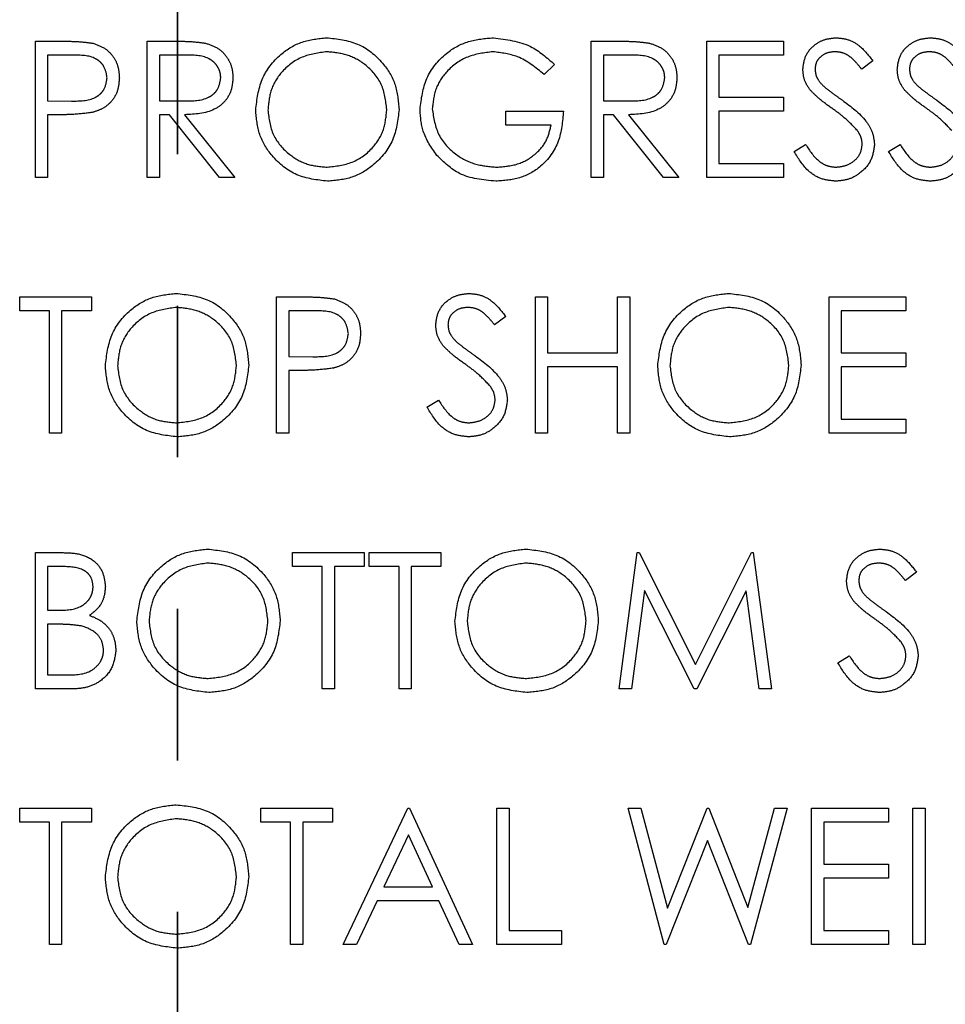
# Model space of a CAD drawing. Header units: inches. Extents: x 1880 to 2363, y -453 to -54.
# Tile 492 of 656: x 1902.649 to 1903.26, y -127.14 to -126.49. Entities that reach past the tile are written whole.
import ezdxf

# ---------------------------------------------------------------- set-up
doc = ezdxf.new("R2010")
doc.units = ezdxf.units.IN
doc.header["$LTSCALE"] = 0.5
doc.header["$MEASUREMENT"] = 0
doc.linetypes.add('HIDDEN', pattern=[0.225, 0.15, -0.075])
doc.linetypes.add('PHANTOM', pattern=[0.25, 0.125, -0.025, 0.025, -0.025, 0.025, -0.025])
doc.layers.add('SID-M-H', color=4, linetype='HIDDEN')

msp = doc.modelspace()

# ---------------------------------------------------------------- linework, layer by layer
at = {"color": 7, "linetype": 'PHANTOM', "lineweight": 35}
msp.add_line((1902.75267, -112.27932), (1902.75267, -129.63932), dxfattribs=at)
at = {"layer": 'SID-M-H'}
for p, q in [((1902.65895, -126.50472), (1902.6766, -126.50472)), ((1902.65895, -126.59472), (1902.65895, -126.50472)), ((1902.7328, -126.50472), (1902.75081, -126.50472)), ((1902.7328, -126.59472), (1902.7328, -126.50472)), ((1903.02587, -126.50472), (1903.04388, -126.50472)), ((1903.02587, -126.59472), (1903.02587, -126.50472)), ((1903.10203, -126.50472), (1903.1528, -126.50472)), ((1903.10203, -126.59472), (1903.10203, -126.50472)), ((1903.1528, -126.50472), (1903.1528, -126.51395)), ((1902.66703, -126.51395), (1902.66703, -126.54395)), ((1902.68349, -126.51395), (1902.66703, -126.51395)), ((1902.74087, -126.51395), (1902.74087, -126.54395)), ((1902.75775, -126.51395), (1902.74087, -126.51395)), ((1903.03395, -126.51395), (1903.03395, -126.54395)), ((1903.05083, -126.51395), (1903.03395, -126.51395)), ((1903.1528, -126.51395), (1903.1101, -126.51395)), ((1903.1101, -126.51395), (1903.1101, -126.54164)), ((1903.00164, -126.52008), (1902.99472, -126.52664)), ((1903.21164, -126.51765), (1903.20434, -126.52318)), ((1903.1101, -126.54164), (1903.1528, -126.54164)), ((1903.1528, -126.54164), (1903.1528, -126.55088)), ((1902.66703, -126.54395), (1902.68278, -126.54415)), ((1902.74087, -126.54395), (1902.75735, -126.54408)), ((1903.03395, -126.54395), (1903.05043, -126.54408)), ((1902.66703, -126.55318), (1902.66703, -126.59472)), ((1902.67346, -126.55318), (1902.66703, -126.55318)), ((1902.74087, -126.55318), (1902.74087, -126.59472)), ((1902.74744, -126.55318), (1902.74087, -126.55318)), ((1902.7805, -126.59472), (1902.74744, -126.55318)), ((1902.75742, -126.55318), (1902.79049, -126.59472)), ((1902.96934, -126.56011), (1902.96934, -126.55088)), ((1902.96934, -126.55088), (1903.00741, -126.55088)), ((1903.03395, -126.55318), (1903.03395, -126.59472)), ((1903.04051, -126.55318), (1903.03395, -126.55318)), ((1903.07358, -126.59472), (1903.04051, -126.55318)), ((1903.0505, -126.55318), (1903.08357, -126.59472)), ((1903.1101, -126.55088), (1903.1101, -126.58549)), ((1903.1528, -126.55088), (1903.1101, -126.55088)), ((1902.99934, -126.56011), (1902.96934, -126.56011)), ((1903.15972, -126.57736), (1903.16733, -126.5728)), ((1903.22203, -126.57736), (1903.22964, -126.5728)), ((1903.1101, -126.58549), (1903.1528, -126.58549)), ((1903.1528, -126.58549), (1903.1528, -126.59472)), ((1902.66703, -126.59472), (1902.65895, -126.59472)), ((1902.74087, -126.59472), (1902.7328, -126.59472)), ((1902.79049, -126.59472), (1902.7805, -126.59472)), ((1903.03395, -126.59472), (1903.02587, -126.59472)), ((1903.08357, -126.59472), (1903.07358, -126.59472)), ((1903.1528, -126.59472), (1903.10203, -126.59472)), ((1902.64857, -126.67347), (1902.69587, -126.67347)), ((1902.64857, -126.6827), (1902.64857, -126.67347)), ((1902.69587, -126.67347), (1902.69587, -126.6827)), ((1902.81818, -126.67347), (1902.83583, -126.67347)), ((1902.81818, -126.76347), (1902.81818, -126.67347)), ((1902.98895, -126.67347), (1902.99703, -126.67347)), ((1902.98895, -126.76347), (1902.98895, -126.67347)), ((1902.99703, -126.67347), (1902.99703, -126.71039)), ((1903.04318, -126.67347), (1903.05126, -126.67347)), ((1903.04318, -126.71039), (1903.04318, -126.67347)), ((1903.05126, -126.67347), (1903.05126, -126.76347)), ((1903.1828, -126.67347), (1903.23357, -126.67347)), ((1903.1828, -126.76347), (1903.1828, -126.67347)), ((1903.23357, -126.67347), (1903.23357, -126.6827)), ((1902.66818, -126.6827), (1902.64857, -126.6827)), ((1902.66818, -126.76347), (1902.66818, -126.6827)), ((1902.69587, -126.6827), (1902.67626, -126.6827)), ((1902.67626, -126.6827), (1902.67626, -126.76347)), ((1902.84272, -126.6827), (1902.82626, -126.6827)), ((1902.82626, -126.6827), (1902.82626, -126.7127)), ((1902.96934, -126.6864), (1902.96203, -126.69193)), ((1903.19087, -126.6827), (1903.19087, -126.71039)), ((1903.23357, -126.6827), (1903.19087, -126.6827)), ((1902.99703, -126.71039), (1903.04318, -126.71039)), ((1903.19087, -126.71039), (1903.23357, -126.71039)), ((1903.23357, -126.71039), (1903.23357, -126.71963)), ((1902.82626, -126.7127), (1902.84202, -126.7129)), ((1902.82626, -126.72193), (1902.82626, -126.76347)), ((1902.83269, -126.72193), (1902.82626, -126.72193)), ((1902.99703, -126.71963), (1902.99703, -126.76347)), ((1903.04318, -126.71963), (1902.99703, -126.71963)), ((1903.04318, -126.76347), (1903.04318, -126.71963)), ((1903.19087, -126.71963), (1903.19087, -126.75424)), ((1903.23357, -126.71963), (1903.19087, -126.71963)), ((1902.91741, -126.74611), (1902.92502, -126.74155)), ((1903.19087, -126.75424), (1903.23357, -126.75424)), ((1903.23357, -126.75424), (1903.23357, -126.76347)), ((1902.67626, -126.76347), (1902.66818, -126.76347)), ((1902.82626, -126.76347), (1902.81818, -126.76347)), ((1902.99703, -126.76347), (1902.98895, -126.76347)), ((1903.05126, -126.76347), (1903.04318, -126.76347)), ((1903.23357, -126.76347), (1903.1828, -126.76347)), ((1902.65895, -126.84222), (1902.67651, -126.84222)), ((1902.65895, -126.93222), (1902.65895, -126.84222)), ((1902.82857, -126.84222), (1902.87587, -126.84222)), ((1902.82857, -126.85145), (1902.82857, -126.84222)), ((1902.87587, -126.84222), (1902.87587, -126.85145)), ((1902.87934, -126.84222), (1902.92664, -126.84222)), ((1902.87934, -126.85145), (1902.87934, -126.84222)), ((1902.92664, -126.84222), (1902.92664, -126.85145)), ((1903.04434, -126.93222), (1903.05622, -126.84222)), ((1903.05622, -126.84222), (1903.05737, -126.84222)), ((1903.05737, -126.84222), (1903.09453, -126.91607)), ((1903.09453, -126.91607), (1903.13159, -126.84222)), ((1903.13159, -126.84222), (1903.13277, -126.84222)), ((1903.13277, -126.84222), (1903.14472, -126.93222)), ((1902.66703, -126.85145), (1902.66703, -126.8803)), ((1902.67799, -126.85145), (1902.66703, -126.85145)), ((1902.84818, -126.85145), (1902.82857, -126.85145)), ((1902.84818, -126.93222), (1902.84818, -126.85145)), ((1902.85626, -126.85145), (1902.85626, -126.93222)), ((1902.87587, -126.85145), (1902.85626, -126.85145)), ((1902.89895, -126.85145), (1902.87934, -126.85145)), ((1902.89895, -126.93222), (1902.89895, -126.85145)), ((1902.90703, -126.85145), (1902.90703, -126.93222)), ((1902.92664, -126.85145), (1902.90703, -126.85145)), ((1903.24049, -126.85515), (1903.23319, -126.86068)), ((1903.06107, -126.86732), (1903.05247, -126.93222)), ((1903.09368, -126.93222), (1903.06107, -126.86732)), ((1903.12799, -126.86746), (1903.0955, -126.93222)), ((1903.13661, -126.93222), (1903.12799, -126.86746)), ((1902.66703, -126.8803), (1902.67245, -126.8803)), ((1902.67238, -126.88953), (1902.66703, -126.88953)), ((1902.66703, -126.88953), (1902.66703, -126.92299)), ((1903.18857, -126.91486), (1903.19617, -126.9103)), ((1902.66703, -126.92299), (1902.67853, -126.92299)), ((1902.68329, -126.93222), (1902.65895, -126.93222)), ((1902.85626, -126.93222), (1902.84818, -126.93222)), ((1902.90703, -126.93222), (1902.89895, -126.93222)), ((1903.05247, -126.93222), (1903.04434, -126.93222)), ((1903.0955, -126.93222), (1903.09368, -126.93222)), ((1903.14472, -126.93222), (1903.13661, -126.93222)), ((1902.64857, -127.01097), (1902.69587, -127.01097)), ((1902.64857, -127.0202), (1902.64857, -127.01097)), ((1902.69587, -127.01097), (1902.69587, -127.0202)), ((1902.8078, -127.01097), (1902.8551, -127.01097)), ((1902.8078, -127.0202), (1902.8078, -127.01097)), ((1902.8551, -127.01097), (1902.8551, -127.0202)), ((1902.86203, -127.10097), (1902.90472, -127.01097)), ((1902.90472, -127.01097), (1902.90587, -127.01097)), ((1902.90587, -127.01097), (1902.94741, -127.10097)), ((1902.96357, -127.01097), (1902.97164, -127.01097)), ((1902.96357, -127.10097), (1902.96357, -127.01097)), ((1902.97164, -127.01097), (1902.97164, -127.09174)), ((1903.0501, -127.01097), (1903.05845, -127.01097)), ((1903.07405, -127.10097), (1903.0501, -127.01097)), ((1903.05845, -127.01097), (1903.07607, -127.07698)), ((1903.07607, -127.07698), (1903.10226, -127.01097)), ((1903.10226, -127.01097), (1903.10343, -127.01097)), ((1903.10343, -127.01097), (1903.12914, -127.07652)), ((1903.12914, -127.07652), (1903.14685, -127.01097)), ((1903.1551, -127.01097), (1903.13084, -127.10097)), ((1903.14685, -127.01097), (1903.1551, -127.01097)), ((1903.17126, -127.01097), (1903.22203, -127.01097)), ((1903.17126, -127.10097), (1903.17126, -127.01097)), ((1903.22203, -127.01097), (1903.22203, -127.0202)), ((1903.23818, -127.01097), (1903.24626, -127.01097)), ((1903.23818, -127.10097), (1903.23818, -127.01097)), ((1903.24626, -127.01097), (1903.24626, -127.10097)), ((1902.66818, -127.0202), (1902.64857, -127.0202)), ((1902.66818, -127.10097), (1902.66818, -127.0202)), ((1902.67626, -127.0202), (1902.67626, -127.10097)), ((1902.69587, -127.0202), (1902.67626, -127.0202)), ((1902.82741, -127.0202), (1902.8078, -127.0202)), ((1902.82741, -127.10097), (1902.82741, -127.0202)), ((1902.83549, -127.0202), (1902.83549, -127.10097)), ((1902.8551, -127.0202), (1902.83549, -127.0202)), ((1903.17934, -127.0202), (1903.17934, -127.04789)), ((1903.22203, -127.0202), (1903.17934, -127.0202)), ((1902.90521, -127.02851), (1902.88891, -127.06289)), ((1902.92107, -127.06289), (1902.90521, -127.02851)), ((1903.1026, -127.03214), (1903.0752, -127.10097)), ((1903.12968, -127.10097), (1903.1026, -127.03214)), ((1903.17934, -127.04789), (1903.22203, -127.04789)), ((1903.22203, -127.04789), (1903.22203, -127.05713)), ((1902.88891, -127.06289), (1902.92107, -127.06289)), ((1903.17934, -127.05713), (1903.17934, -127.09174)), ((1903.22203, -127.05713), (1903.17934, -127.05713)), ((1902.88453, -127.07213), (1902.87084, -127.10097)), ((1902.92533, -127.07213), (1902.88453, -127.07213)), ((1902.93863, -127.10097), (1902.92533, -127.07213)), ((1902.97164, -127.09174), (1903.00626, -127.09174)), ((1903.00626, -127.09174), (1903.00626, -127.10097)), ((1903.17934, -127.09174), (1903.22203, -127.09174)), ((1903.22203, -127.09174), (1903.22203, -127.10097)), ((1902.67626, -127.10097), (1902.66818, -127.10097)), ((1902.83549, -127.10097), (1902.82741, -127.10097)), ((1902.87084, -127.10097), (1902.86203, -127.10097)), ((1902.94741, -127.10097), (1902.93863, -127.10097)), ((1903.00626, -127.10097), (1902.96357, -127.10097)), ((1903.0752, -127.10097), (1903.07405, -127.10097)), ((1903.13084, -127.10097), (1903.12968, -127.10097)), ((1903.22203, -127.10097), (1903.17126, -127.10097)), ((1903.24626, -127.10097), (1903.23818, -127.10097))]:
    msp.add_line(p, q, dxfattribs=at)
for points, knots in [([(1902.80434, -126.55012), (1902.80517, -126.54317), (1902.80683, -126.52929), (1902.81915, -126.51347), (1902.8347, -126.50405), (1902.84561, -126.50296), (1902.85107, -126.50241)], [0, 0, 0, 0, 0.279731, 0.559327, 0.77968, 1, 1, 1, 1]), ([(1902.85107, -126.50241), (1902.85812, -126.50315), (1902.87222, -126.50463), (1902.88799, -126.51741), (1902.89756, -126.53309), (1902.89849, -126.54415), (1902.89895, -126.54969)], [0, 0, 0, 0, 0.279767, 0.559358, 0.779571, 1, 1, 1, 1]), ([(1902.9128, -126.54969), (1902.91368, -126.54263), (1902.91546, -126.52853), (1902.92841, -126.5127), (1902.94455, -126.50375), (1902.95565, -126.50286), (1902.9612, -126.50241)], [0, 0, 0, 0, 0.27959, 0.559072, 0.779411, 1, 1, 1, 1]), ([(1902.9612, -126.50241), (1902.96977, -126.50348), (1902.9851, -126.50539), (1902.99658, -126.51558), (1903.00164, -126.52008)], [0, 0, 0, 0, 0.558579, 1, 1, 1, 1]), ([(1903.16549, -126.52342), (1903.16588, -126.52022), (1903.16666, -126.51383), (1903.17281, -126.5069), (1903.18015, -126.50306), (1903.18516, -126.50263), (1903.18766, -126.50241)], [0, 0, 0, 0, 0.279553, 0.558798, 0.779378, 1, 1, 1, 1]), ([(1903.18766, -126.50241), (1903.19044, -126.50268), (1903.19598, -126.50323), (1903.20465, -126.50852), (1903.20899, -126.51419), (1903.21164, -126.51765)], [0, 0, 0, 0, 0.27975, 0.559501, 1, 1, 1, 1]), ([(1903.2278, -126.52342), (1903.22819, -126.52022), (1903.22897, -126.51383), (1903.23511, -126.5069), (1903.24246, -126.50306), (1903.24747, -126.50263), (1903.24997, -126.50241)], [0, 0, 0, 0, 0.2795526, 0.5587984, 0.7793777, 1, 1, 1, 1]), ([(1903.24997, -126.50241), (1903.25274, -126.50268), (1903.25829, -126.50323), (1903.26696, -126.50852), (1903.2713, -126.51419), (1903.27395, -126.51765)], [0, 0, 0, 0, 0.27975, 0.559501, 1, 1, 1, 1]), ([(1902.6766, -126.50472), (1902.68045, -126.50471), (1902.68732, -126.50469), (1902.69411, -126.50565), (1902.6971, -126.50607)], [0, 0, 0, 0, 0.5603137, 1, 1, 1, 1]), ([(1902.6971, -126.50607), (1902.69983, -126.50706), (1902.7053, -126.50903), (1902.71096, -126.51512), (1902.71394, -126.52204), (1902.7142, -126.52659), (1902.71434, -126.52886)], [0, 0, 0, 0, 0.279705, 0.559381, 0.779509, 1, 1, 1, 1]), ([(1902.75081, -126.50472), (1902.75463, -126.50471), (1902.76146, -126.50469), (1902.76822, -126.50556), (1902.7712, -126.50595)], [0, 0, 0, 0, 0.56024, 1, 1, 1, 1]), ([(1902.7712, -126.50595), (1902.77402, -126.50688), (1902.77967, -126.50876), (1902.78561, -126.51482), (1902.78889, -126.52181), (1902.78919, -126.52646), (1902.78934, -126.52879)], [0, 0, 0, 0, 0.279797, 0.5595, 0.779626, 1, 1, 1, 1]), ([(1903.04388, -126.50472), (1903.04771, -126.50471), (1903.05453, -126.50469), (1903.0613, -126.50556), (1903.06428, -126.50595)], [0, 0, 0, 0, 0.56024, 1, 1, 1, 1]), ([(1903.06428, -126.50595), (1903.0671, -126.50688), (1903.07274, -126.50876), (1903.07869, -126.51482), (1903.08197, -126.52181), (1903.08226, -126.52646), (1903.08241, -126.52879)], [0, 0, 0, 0, 0.279797, 0.5595, 0.779626, 1, 1, 1, 1]), ([(1902.70626, -126.5289), (1902.70585, -126.52632), (1902.70524, -126.52243), (1902.70192, -126.51837), (1902.69557, -126.51381), (1902.68885, -126.51389), (1902.68349, -126.51395)], [0, 0, 0, 0, 0.2489693, 0.3747291, 0.500383, 1, 1, 1, 1]), ([(1902.78126, -126.52877), (1902.78116, -126.52745), (1902.78097, -126.52482), (1902.77918, -126.52122), (1902.77664, -126.51818), (1902.76997, -126.51378), (1902.76318, -126.51387), (1902.75775, -126.51395)], [0, 0, 0, 0, 0.1253074, 0.250617, 0.3759543, 0.5012806, 1, 1, 1, 1]), ([(1902.85146, -126.51164), (1902.84578, -126.51238), (1902.83442, -126.51386), (1902.82142, -126.52388), (1902.81364, -126.53663), (1902.81282, -126.5456), (1902.81241, -126.55008)], [0, 0, 0, 0, 0.279627, 0.55935, 0.77963, 1, 1, 1, 1]), ([(1902.89087, -126.54967), (1902.89018, -126.54395), (1902.8888, -126.53253), (1902.87785, -126.52013), (1902.86488, -126.51297), (1902.85593, -126.51209), (1902.85146, -126.51164)], [0, 0, 0, 0, 0.279468, 0.55887, 0.779516, 1, 1, 1, 1]), ([(1902.96093, -126.51164), (1902.95524, -126.51234), (1902.94386, -126.51372), (1902.93056, -126.52333), (1902.92239, -126.53589), (1902.92138, -126.54485), (1902.92087, -126.54933)], [0, 0, 0, 0, 0.279847, 0.559555, 0.779847, 1, 1, 1, 1]), ([(1902.99472, -126.52664), (1902.98916, -126.52207), (1902.97922, -126.51389), (1902.96652, -126.51233), (1902.96093, -126.51164)], [0, 0, 0, 0, 0.55984, 1, 1, 1, 1]), ([(1903.07434, -126.52877), (1903.07424, -126.52745), (1903.07404, -126.52482), (1903.07225, -126.52122), (1903.06972, -126.51818), (1903.06305, -126.51378), (1903.05625, -126.51387), (1903.05083, -126.51395)], [0, 0, 0, 0, 0.125307, 0.250617, 0.375954, 0.501281, 1, 1, 1, 1]), ([(1903.18676, -126.51164), (1903.18494, -126.51179), (1903.18129, -126.51207), (1903.17689, -126.51487), (1903.17401, -126.51873), (1903.17371, -126.5216), (1903.17357, -126.52304)], [0, 0, 0, 0, 0.280274, 0.559931, 0.77992, 1, 1, 1, 1]), ([(1903.20434, -126.52318), (1903.20279, -126.52125), (1903.20022, -126.51806), (1903.196, -126.51421), (1903.19159, -126.51202), (1903.18837, -126.51177), (1903.18676, -126.51164)], [0, 0, 0, 0, 0.340409, 0.560482, 0.78018, 1, 1, 1, 1]), ([(1903.24907, -126.51164), (1903.24724, -126.51179), (1903.24359, -126.51207), (1903.2392, -126.51487), (1903.23631, -126.51873), (1903.23602, -126.5216), (1903.23587, -126.52304)], [0, 0, 0, 0, 0.280274, 0.559931, 0.77992, 1, 1, 1, 1]), ([(1903.26665, -126.52318), (1903.26509, -126.52125), (1903.26253, -126.51806), (1903.25831, -126.51421), (1903.2539, -126.51202), (1903.25068, -126.51177), (1903.24907, -126.51164)], [0, 0, 0, 0, 0.340409, 0.560482, 0.78018, 1, 1, 1, 1]), ([(1903.17052, -126.53712), (1903.16893, -126.53479), (1903.1661, -126.53062), (1903.16568, -126.52562), (1903.16549, -126.52342)], [0, 0, 0, 0, 0.55984, 1, 1, 1, 1]), ([(1903.17357, -126.52304), (1903.17367, -126.5243), (1903.17388, -126.52681), (1903.17583, -126.53095), (1903.17811, -126.53326), (1903.1795, -126.53467)], [0, 0, 0, 0, 0.279946, 0.559774, 1, 1, 1, 1]), ([(1903.23283, -126.53712), (1903.23124, -126.53479), (1903.22841, -126.53062), (1903.22798, -126.52562), (1903.2278, -126.52342)], [0, 0, 0, 0, 0.55984, 1, 1, 1, 1]), ([(1903.23587, -126.52304), (1903.23598, -126.5243), (1903.23619, -126.52681), (1903.23814, -126.53095), (1903.24041, -126.53326), (1903.24181, -126.53467)], [0, 0, 0, 0, 0.279946, 0.559774, 1, 1, 1, 1]), ([(1902.68278, -126.54415), (1902.68827, -126.54417), (1902.69513, -126.54419), (1902.70177, -126.53969), (1902.70524, -126.53556), (1902.70585, -126.53156), (1902.70626, -126.5289)], [0, 0, 0, 0, 0.499721, 0.62535, 0.751083, 1, 1, 1, 1]), ([(1902.71434, -126.52886), (1902.71412, -126.53183), (1902.71369, -126.53776), (1902.70918, -126.54498), (1902.70305, -126.54964), (1902.6986, -126.55102), (1902.69638, -126.55171)], [0, 0, 0, 0, 0.280099, 0.559324, 0.779458, 1, 1, 1, 1]), ([(1902.75735, -126.54408), (1902.76288, -126.54406), (1902.7698, -126.54404), (1902.77662, -126.53965), (1902.7802, -126.53551), (1902.78083, -126.53146), (1902.78126, -126.52877)], [0, 0, 0, 0, 0.499827, 0.625498, 0.751208, 1, 1, 1, 1]), ([(1902.78934, -126.52879), (1902.7891, -126.53164), (1902.78863, -126.53733), (1902.78418, -126.54489), (1902.77403, -126.55245), (1902.76427, -126.55288), (1902.75742, -126.55318)], [0, 0, 0, 0, 0.18712, 0.373979, 0.560911, 1, 1, 1, 1]), ([(1903.05043, -126.54408), (1903.05596, -126.54406), (1903.06288, -126.54404), (1903.0697, -126.53965), (1903.07327, -126.53551), (1903.07391, -126.53146), (1903.07434, -126.52877)], [0, 0, 0, 0, 0.499827, 0.625498, 0.751208, 1, 1, 1, 1]), ([(1903.08241, -126.52879), (1903.08218, -126.53164), (1903.0817, -126.53733), (1903.07725, -126.54489), (1903.06711, -126.55245), (1903.05735, -126.55288), (1903.0505, -126.55318)], [0, 0, 0, 0, 0.18712, 0.373979, 0.560911, 1, 1, 1, 1]), ([(1903.1795, -126.53467), (1903.18172, -126.53639), (1903.18568, -126.53947), (1903.18979, -126.54236), (1903.19159, -126.54363)], [0, 0, 0, 0, 0.559906, 1, 1, 1, 1]), ([(1903.24181, -126.53467), (1903.24403, -126.53639), (1903.24799, -126.53947), (1903.2521, -126.54236), (1903.2539, -126.54363)], [0, 0, 0, 0, 0.559906, 1, 1, 1, 1]), ([(1903.18527, -126.54936), (1903.18233, -126.54729), (1903.1771, -126.54359), (1903.17253, -126.53909), (1903.17052, -126.53712)], [0, 0, 0, 0, 0.5604127, 1, 1, 1, 1]), ([(1903.24757, -126.54936), (1903.24464, -126.54729), (1903.2394, -126.54359), (1903.23484, -126.53909), (1903.23283, -126.53712)], [0, 0, 0, 0, 0.5604127, 1, 1, 1, 1]), ([(1902.81241, -126.55008), (1902.8131, -126.55575), (1902.81448, -126.5671), (1902.82536, -126.57933), (1902.83811, -126.5867), (1902.84701, -126.58743), (1902.85146, -126.5878)], [0, 0, 0, 0, 0.279416, 0.559077, 0.779478, 1, 1, 1, 1]), ([(1902.85146, -126.5878), (1902.85718, -126.58715), (1902.8686, -126.58585), (1902.88185, -126.57599), (1902.88963, -126.56316), (1902.89046, -126.55417), (1902.89087, -126.54967)], [0, 0, 0, 0, 0.27983, 0.559389, 0.779654, 1, 1, 1, 1]), ([(1902.89895, -126.54969), (1902.89816, -126.55667), (1902.89658, -126.57064), (1902.88376, -126.58612), (1902.86824, -126.59563), (1902.85727, -126.59656), (1902.85179, -126.59703)], [0, 0, 0, 0, 0.2796304, 0.5593429, 0.7795972, 1, 1, 1, 1]), ([(1902.92383, -126.58001), (1902.92028, -126.57486), (1902.91393, -126.56566), (1902.91314, -126.55457), (1902.9128, -126.54969)], [0, 0, 0, 0, 0.559317, 1, 1, 1, 1]), ([(1902.92087, -126.54933), (1902.92179, -126.55527), (1902.92364, -126.56718), (1902.93558, -126.57976), (1902.94946, -126.58668), (1902.95884, -126.58743), (1902.96353, -126.5878)], [0, 0, 0, 0, 0.2790614, 0.5585842, 0.7792365, 1, 1, 1, 1]), ([(1903.20149, -126.56371), (1903.19872, -126.56075), (1903.19376, -126.55544), (1903.18786, -126.55122), (1903.18527, -126.54936)], [0, 0, 0, 0, 0.559496, 1, 1, 1, 1]), ([(1903.19159, -126.54363), (1903.19724, -126.54781), (1903.20509, -126.55363), (1903.21179, -126.56446), (1903.21246, -126.56994), (1903.2128, -126.57267)], [0, 0, 0, 0, 0.560115, 0.780284, 1, 1, 1, 1]), ([(1903.2638, -126.56371), (1903.26103, -126.56075), (1903.25607, -126.55544), (1903.25017, -126.55122), (1903.24757, -126.54936)], [0, 0, 0, 0, 0.559496, 1, 1, 1, 1]), ([(1903.2539, -126.54363), (1903.25954, -126.54781), (1903.2674, -126.55363), (1903.27409, -126.56446), (1903.27477, -126.56994), (1903.2751, -126.57267)], [0, 0, 0, 0, 0.560115, 0.780284, 1, 1, 1, 1]), ([(1902.69638, -126.55171), (1902.69212, -126.55224), (1902.68451, -126.5532), (1902.67684, -126.55319), (1902.67346, -126.55318)], [0, 0, 0, 0, 0.5596942, 1, 1, 1, 1]), ([(1902.85179, -126.59703), (1902.84481, -126.59626), (1902.83087, -126.59471), (1902.81535, -126.58199), (1902.80579, -126.56654), (1902.80482, -126.55559), (1902.80434, -126.55012)], [0, 0, 0, 0, 0.279663, 0.559354, 0.779636, 1, 1, 1, 1]), ([(1903.00741, -126.55088), (1903.00686, -126.55767), (1903.00575, -126.57123), (1902.99436, -126.58728), (1902.97881, -126.59594), (1902.96816, -126.59667), (1902.96283, -126.59703)], [0, 0, 0, 0, 0.280351, 0.559367, 0.779371, 1, 1, 1, 1]), ([(1902.96353, -126.5878), (1902.96817, -126.58744), (1902.97745, -126.58673), (1902.98886, -126.58004), (1902.99675, -126.57079), (1902.99847, -126.56367), (1902.99934, -126.56011)], [0, 0, 0, 0, 0.280254, 0.559912, 0.779941, 1, 1, 1, 1]), ([(1903.20472, -126.57255), (1903.2045, -126.57075), (1903.2041, -126.56755), (1903.20229, -126.56489), (1903.20149, -126.56371)], [0, 0, 0, 0, 0.5589902, 1, 1, 1, 1]), ([(1903.16733, -126.5728), (1903.17, -126.57691), (1903.17373, -126.58264), (1903.18136, -126.5872), (1903.18518, -126.5876), (1903.18709, -126.5878)], [0, 0, 0, 0, 0.559321, 0.779782, 1, 1, 1, 1]), ([(1903.18709, -126.5878), (1903.18951, -126.58756), (1903.19434, -126.58707), (1903.20025, -126.58343), (1903.20401, -126.57825), (1903.20448, -126.57445), (1903.20472, -126.57255)], [0, 0, 0, 0, 0.280276, 0.560148, 0.780153, 1, 1, 1, 1]), ([(1903.2128, -126.57267), (1903.21229, -126.57635), (1903.21129, -126.58373), (1903.20409, -126.59157), (1903.19578, -126.59633), (1903.18999, -126.5968), (1903.18709, -126.59703)], [0, 0, 0, 0, 0.279183, 0.559085, 0.779446, 1, 1, 1, 1]), ([(1903.22964, -126.5728), (1903.23231, -126.57691), (1903.23604, -126.58264), (1903.24366, -126.5872), (1903.24749, -126.5876), (1903.2494, -126.5878)], [0, 0, 0, 0, 0.559321, 0.779782, 1, 1, 1, 1]), ([(1903.2494, -126.5878), (1903.25181, -126.58756), (1903.25665, -126.58707), (1903.26256, -126.58343), (1903.26632, -126.57825), (1903.26679, -126.57445), (1903.26703, -126.57255)], [0, 0, 0, 0, 0.280276, 0.560148, 0.780153, 1, 1, 1, 1]), ([(1903.2751, -126.57267), (1903.2746, -126.57635), (1903.27359, -126.58373), (1903.2664, -126.59157), (1903.25809, -126.59633), (1903.25229, -126.5968), (1903.2494, -126.59703)], [0, 0, 0, 0, 0.279183, 0.559085, 0.779446, 1, 1, 1, 1]), ([(1902.96283, -126.59703), (1902.95442, -126.59626), (1902.9394, -126.59489), (1902.92859, -126.58456), (1902.92383, -126.58001)], [0, 0, 0, 0, 0.559617, 1, 1, 1, 1]), ([(1903.18709, -126.59703), (1903.18376, -126.5967), (1903.1771, -126.59603), (1903.16684, -126.58925), (1903.16242, -126.58187), (1903.15972, -126.57736)], [0, 0, 0, 0, 0.27988, 0.559666, 1, 1, 1, 1]), ([(1903.2494, -126.59703), (1903.24607, -126.5967), (1903.23941, -126.59603), (1903.22915, -126.58925), (1903.22473, -126.58187), (1903.22203, -126.57736)], [0, 0, 0, 0, 0.2798798, 0.5596658, 1, 1, 1, 1]), ([(1902.7051, -126.71887), (1902.70594, -126.71192), (1902.7076, -126.69804), (1902.71992, -126.68222), (1902.73546, -126.6728), (1902.74638, -126.67171), (1902.75184, -126.67116)], [0, 0, 0, 0, 0.279731, 0.5593268, 0.7796805, 1, 1, 1, 1]), ([(1902.75184, -126.67116), (1902.75889, -126.6719), (1902.77299, -126.67338), (1902.78876, -126.68616), (1902.79833, -126.70184), (1902.79926, -126.7129), (1902.79972, -126.71844)], [0, 0, 0, 0, 0.279767, 0.559358, 0.779571, 1, 1, 1, 1]), ([(1902.83583, -126.67347), (1902.83968, -126.67346), (1902.84655, -126.67344), (1902.85334, -126.6744), (1902.85633, -126.67482)], [0, 0, 0, 0, 0.560314, 1, 1, 1, 1]), ([(1902.92318, -126.69217), (1902.92357, -126.68897), (1902.92435, -126.68258), (1902.9305, -126.67565), (1902.93785, -126.67181), (1902.94285, -126.67138), (1902.94536, -126.67116)], [0, 0, 0, 0, 0.2795526, 0.5587984, 0.7793777, 1, 1, 1, 1]), ([(1902.94536, -126.67116), (1902.94813, -126.67143), (1902.95367, -126.67198), (1902.96234, -126.67727), (1902.96668, -126.68294), (1902.96934, -126.6864)], [0, 0, 0, 0, 0.27975, 0.559501, 1, 1, 1, 1]), ([(1903.06972, -126.71887), (1903.07055, -126.71192), (1903.07221, -126.69804), (1903.08453, -126.68222), (1903.10008, -126.6728), (1903.11099, -126.67171), (1903.11645, -126.67116)], [0, 0, 0, 0, 0.279731, 0.559327, 0.77968, 1, 1, 1, 1]), ([(1903.11645, -126.67116), (1903.1235, -126.6719), (1903.1376, -126.67338), (1903.15337, -126.68616), (1903.16295, -126.70184), (1903.16387, -126.7129), (1903.16434, -126.71844)], [0, 0, 0, 0, 0.279767, 0.559358, 0.779571, 1, 1, 1, 1]), ([(1902.85633, -126.67482), (1902.85906, -126.67581), (1902.86453, -126.67778), (1902.87019, -126.68387), (1902.87317, -126.69079), (1902.87343, -126.69534), (1902.87357, -126.69761)], [0, 0, 0, 0, 0.2797054, 0.5593809, 0.7795086, 1, 1, 1, 1]), ([(1902.75223, -126.68039), (1902.74655, -126.68113), (1902.73519, -126.68261), (1902.72219, -126.69263), (1902.71441, -126.70538), (1902.71359, -126.71435), (1902.71318, -126.71883)], [0, 0, 0, 0, 0.279627, 0.55935, 0.77963, 1, 1, 1, 1]), ([(1902.79164, -126.71842), (1902.79095, -126.7127), (1902.78957, -126.70128), (1902.77862, -126.68888), (1902.76565, -126.68172), (1902.7567, -126.68084), (1902.75223, -126.68039)], [0, 0, 0, 0, 0.279468, 0.55887, 0.779516, 1, 1, 1, 1]), ([(1902.86549, -126.69765), (1902.86508, -126.69507), (1902.86447, -126.69118), (1902.86115, -126.68712), (1902.8548, -126.68256), (1902.84808, -126.68264), (1902.84272, -126.6827)], [0, 0, 0, 0, 0.248969, 0.374729, 0.500383, 1, 1, 1, 1]), ([(1902.94446, -126.68039), (1902.94263, -126.68054), (1902.93898, -126.68082), (1902.93458, -126.68362), (1902.9317, -126.68748), (1902.93141, -126.69035), (1902.93126, -126.69179)], [0, 0, 0, 0, 0.280274, 0.559931, 0.77992, 1, 1, 1, 1]), ([(1902.96203, -126.69193), (1902.96048, -126.69), (1902.95792, -126.68681), (1902.95369, -126.68296), (1902.94928, -126.68077), (1902.94606, -126.68052), (1902.94446, -126.68039)], [0, 0, 0, 0, 0.340409, 0.560482, 0.78018, 1, 1, 1, 1]), ([(1903.11685, -126.68039), (1903.11117, -126.68113), (1903.0998, -126.68261), (1903.0868, -126.69263), (1903.07902, -126.70538), (1903.07821, -126.71435), (1903.0778, -126.71883)], [0, 0, 0, 0, 0.2796271, 0.5593495, 0.7796302, 1, 1, 1, 1]), ([(1903.15626, -126.71842), (1903.15557, -126.7127), (1903.15418, -126.70128), (1903.14323, -126.68888), (1903.13026, -126.68172), (1903.12132, -126.68084), (1903.11685, -126.68039)], [0, 0, 0, 0, 0.279468, 0.55887, 0.779516, 1, 1, 1, 1]), ([(1902.92821, -126.70587), (1902.92663, -126.70354), (1902.92379, -126.69937), (1902.92337, -126.69437), (1902.92318, -126.69217)], [0, 0, 0, 0, 0.55984, 1, 1, 1, 1]), ([(1902.93126, -126.69179), (1902.93136, -126.69305), (1902.93157, -126.69556), (1902.93352, -126.6997), (1902.9358, -126.70201), (1902.93719, -126.70342)], [0, 0, 0, 0, 0.279946, 0.559774, 1, 1, 1, 1]), ([(1902.84202, -126.7129), (1902.8475, -126.71292), (1902.85436, -126.71294), (1902.86101, -126.70844), (1902.86447, -126.70431), (1902.86508, -126.70031), (1902.86549, -126.69765)], [0, 0, 0, 0, 0.499721, 0.62535, 0.751083, 1, 1, 1, 1]), ([(1902.87357, -126.69761), (1902.87335, -126.70058), (1902.87293, -126.70651), (1902.86841, -126.71373), (1902.86228, -126.71839), (1902.85784, -126.71977), (1902.85561, -126.72046)], [0, 0, 0, 0, 0.280099, 0.559324, 0.779458, 1, 1, 1, 1]), ([(1902.94296, -126.71811), (1902.94002, -126.71604), (1902.93479, -126.71234), (1902.93022, -126.70784), (1902.92821, -126.70587)], [0, 0, 0, 0, 0.560413, 1, 1, 1, 1]), ([(1902.93719, -126.70342), (1902.93941, -126.70514), (1902.94338, -126.70822), (1902.94748, -126.71111), (1902.94929, -126.71238)], [0, 0, 0, 0, 0.559906, 1, 1, 1, 1]), ([(1902.94929, -126.71238), (1902.95493, -126.71656), (1902.96279, -126.72238), (1902.96948, -126.73321), (1902.97015, -126.73869), (1902.97049, -126.74142)], [0, 0, 0, 0, 0.560115, 0.780284, 1, 1, 1, 1]), ([(1902.75256, -126.76578), (1902.74558, -126.76501), (1902.73163, -126.76346), (1902.71612, -126.75074), (1902.70656, -126.73529), (1902.70559, -126.72434), (1902.7051, -126.71887)], [0, 0, 0, 0, 0.279663, 0.559354, 0.779636, 1, 1, 1, 1]), ([(1902.71318, -126.71883), (1902.71387, -126.7245), (1902.71525, -126.73585), (1902.72612, -126.74808), (1902.73888, -126.75545), (1902.74778, -126.75618), (1902.75223, -126.75655)], [0, 0, 0, 0, 0.279416, 0.559077, 0.779478, 1, 1, 1, 1]), ([(1902.75223, -126.75655), (1902.75795, -126.7559), (1902.76937, -126.7546), (1902.78261, -126.74474), (1902.7904, -126.73191), (1902.79123, -126.72292), (1902.79164, -126.71842)], [0, 0, 0, 0, 0.27983, 0.559389, 0.779654, 1, 1, 1, 1]), ([(1902.79972, -126.71844), (1902.79893, -126.72542), (1902.79735, -126.73939), (1902.78453, -126.75487), (1902.76901, -126.76438), (1902.75804, -126.76531), (1902.75256, -126.76578)], [0, 0, 0, 0, 0.27963, 0.559343, 0.779597, 1, 1, 1, 1]), ([(1902.95918, -126.73246), (1902.95641, -126.7295), (1902.95146, -126.72419), (1902.94556, -126.71997), (1902.94296, -126.71811)], [0, 0, 0, 0, 0.559496, 1, 1, 1, 1]), ([(1903.11717, -126.76578), (1903.1102, -126.76501), (1903.09625, -126.76346), (1903.08073, -126.75074), (1903.07117, -126.73529), (1903.0702, -126.72434), (1903.06972, -126.71887)], [0, 0, 0, 0, 0.279663, 0.559354, 0.779636, 1, 1, 1, 1]), ([(1903.0778, -126.71883), (1903.07849, -126.7245), (1903.07986, -126.73585), (1903.09074, -126.74808), (1903.10349, -126.75545), (1903.11239, -126.75618), (1903.11685, -126.75655)], [0, 0, 0, 0, 0.279416, 0.559077, 0.779478, 1, 1, 1, 1]), ([(1903.11685, -126.75655), (1903.12256, -126.7559), (1903.13399, -126.7546), (1903.14723, -126.74474), (1903.15502, -126.73191), (1903.15584, -126.72292), (1903.15626, -126.71842)], [0, 0, 0, 0, 0.27983, 0.559389, 0.779654, 1, 1, 1, 1]), ([(1903.16434, -126.71844), (1903.16354, -126.72542), (1903.16196, -126.73939), (1903.14914, -126.75487), (1903.13363, -126.76438), (1903.12266, -126.76531), (1903.11717, -126.76578)], [0, 0, 0, 0, 0.2796304, 0.5593429, 0.7795972, 1, 1, 1, 1]), ([(1902.85561, -126.72046), (1902.85135, -126.72099), (1902.84374, -126.72195), (1902.83607, -126.72194), (1902.83269, -126.72193)], [0, 0, 0, 0, 0.559694, 1, 1, 1, 1]), ([(1902.96241, -126.7413), (1902.96219, -126.7395), (1902.96179, -126.7363), (1902.95998, -126.73364), (1902.95918, -126.73246)], [0, 0, 0, 0, 0.55899, 1, 1, 1, 1]), ([(1902.92502, -126.74155), (1902.9277, -126.74566), (1902.93142, -126.75139), (1902.93905, -126.75595), (1902.94287, -126.75635), (1902.94478, -126.75655)], [0, 0, 0, 0, 0.5593206, 0.7797817, 1, 1, 1, 1]), ([(1902.94478, -126.75655), (1902.9472, -126.75631), (1902.95203, -126.75582), (1902.95795, -126.75218), (1902.9617, -126.747), (1902.96217, -126.7432), (1902.96241, -126.7413)], [0, 0, 0, 0, 0.280276, 0.560148, 0.780153, 1, 1, 1, 1]), ([(1902.97049, -126.74142), (1902.96999, -126.7451), (1902.96898, -126.75248), (1902.96178, -126.76032), (1902.95347, -126.76508), (1902.94768, -126.76555), (1902.94478, -126.76578)], [0, 0, 0, 0, 0.279183, 0.559085, 0.779446, 1, 1, 1, 1]), ([(1902.94478, -126.76578), (1902.94145, -126.76545), (1902.93479, -126.76478), (1902.92453, -126.758), (1902.92011, -126.75062), (1902.91741, -126.74611)], [0, 0, 0, 0, 0.27988, 0.559666, 1, 1, 1, 1]), ([(1902.67651, -126.84222), (1902.68037, -126.8423), (1902.68804, -126.84247), (1902.69818, -126.84705), (1902.70409, -126.85547), (1902.70477, -126.8615), (1902.7051, -126.86452)], [0, 0, 0, 0, 0.281317, 0.559922, 0.779935, 1, 1, 1, 1]), ([(1902.72587, -126.88762), (1902.7267, -126.88067), (1902.72837, -126.86679), (1902.74068, -126.85097), (1902.75623, -126.84155), (1902.76715, -126.84046), (1902.7726, -126.83991)], [0, 0, 0, 0, 0.279731, 0.559327, 0.77968, 1, 1, 1, 1]), ([(1902.7726, -126.83991), (1902.77966, -126.84065), (1902.79376, -126.84213), (1902.80953, -126.85491), (1902.8191, -126.87059), (1902.82003, -126.88165), (1902.82049, -126.88719)], [0, 0, 0, 0, 0.279767, 0.559358, 0.779571, 1, 1, 1, 1]), ([(1902.93587, -126.88762), (1902.9367, -126.88067), (1902.93837, -126.86679), (1902.95068, -126.85097), (1902.96623, -126.84155), (1902.97715, -126.84046), (1902.9826, -126.83991)], [0, 0, 0, 0, 0.279731, 0.559327, 0.77968, 1, 1, 1, 1]), ([(1902.9826, -126.83991), (1902.98966, -126.84065), (1903.00376, -126.84213), (1903.01953, -126.85491), (1903.0291, -126.87059), (1903.03003, -126.88165), (1903.03049, -126.88719)], [0, 0, 0, 0, 0.279767, 0.559358, 0.779571, 1, 1, 1, 1]), ([(1903.19434, -126.86092), (1903.19473, -126.85772), (1903.1955, -126.85133), (1903.20165, -126.8444), (1903.209, -126.84056), (1903.21401, -126.84013), (1903.21651, -126.83991)], [0, 0, 0, 0, 0.279553, 0.558798, 0.779378, 1, 1, 1, 1]), ([(1903.21651, -126.83991), (1903.21928, -126.84018), (1903.22482, -126.84073), (1903.2335, -126.84602), (1903.23784, -126.85169), (1903.24049, -126.85515)], [0, 0, 0, 0, 0.2797499, 0.5595012, 1, 1, 1, 1]), ([(1902.69703, -126.86469), (1902.69677, -126.86247), (1902.69637, -126.85914), (1902.69353, -126.8557), (1902.68815, -126.85186), (1902.6825, -126.85163), (1902.67799, -126.85145)], [0, 0, 0, 0, 0.249284, 0.374925, 0.500645, 1, 1, 1, 1]), ([(1902.773, -126.84914), (1902.76732, -126.84988), (1902.75596, -126.85136), (1902.74296, -126.86138), (1902.73518, -126.87413), (1902.73436, -126.8831), (1902.73395, -126.88758)], [0, 0, 0, 0, 0.279627, 0.55935, 0.77963, 1, 1, 1, 1]), ([(1902.81241, -126.88717), (1902.81172, -126.88145), (1902.81034, -126.87003), (1902.79939, -126.85763), (1902.78642, -126.85047), (1902.77747, -126.84959), (1902.773, -126.84914)], [0, 0, 0, 0, 0.279468, 0.55887, 0.779516, 1, 1, 1, 1]), ([(1902.983, -126.84914), (1902.97732, -126.84988), (1902.96596, -126.85136), (1902.95296, -126.86138), (1902.94518, -126.87413), (1902.94436, -126.8831), (1902.94395, -126.88758)], [0, 0, 0, 0, 0.279627, 0.55935, 0.77963, 1, 1, 1, 1]), ([(1903.02241, -126.88717), (1903.02172, -126.88145), (1903.02034, -126.87003), (1903.00939, -126.85763), (1902.99642, -126.85047), (1902.98747, -126.84959), (1902.983, -126.84914)], [0, 0, 0, 0, 0.279468, 0.55887, 0.779516, 1, 1, 1, 1]), ([(1903.21561, -126.84914), (1903.21378, -126.84929), (1903.21013, -126.84957), (1903.20574, -126.85237), (1903.20285, -126.85623), (1903.20256, -126.8591), (1903.20241, -126.86054)], [0, 0, 0, 0, 0.280274, 0.559931, 0.77992, 1, 1, 1, 1]), ([(1903.23319, -126.86068), (1903.23163, -126.85875), (1903.22907, -126.85556), (1903.22485, -126.85171), (1903.22044, -126.84952), (1903.21722, -126.84927), (1903.21561, -126.84914)], [0, 0, 0, 0, 0.340409, 0.560482, 0.78018, 1, 1, 1, 1]), ([(1903.19937, -126.87462), (1903.19778, -126.87229), (1903.19495, -126.86812), (1903.19452, -126.86312), (1903.19434, -126.86092)], [0, 0, 0, 0, 0.5598405, 1, 1, 1, 1]), ([(1903.20241, -126.86054), (1903.20252, -126.8618), (1903.20273, -126.86431), (1903.20468, -126.86845), (1903.20695, -126.87076), (1903.20834, -126.87217)], [0, 0, 0, 0, 0.279946, 0.559774, 1, 1, 1, 1]), ([(1902.67245, -126.8803), (1902.67811, -126.88028), (1902.68518, -126.88027), (1902.69215, -126.87571), (1902.69485, -126.87257), (1902.6967, -126.86881), (1902.69692, -126.86606), (1902.69703, -126.86469)], [0, 0, 0, 0, 0.498607, 0.624009, 0.749401, 0.874736, 1, 1, 1, 1]), ([(1902.7051, -126.86452), (1902.70495, -126.86665), (1902.70465, -126.87089), (1902.70168, -126.87811), (1902.69734, -126.88156), (1902.6947, -126.88367)], [0, 0, 0, 0, 0.280867, 0.561527, 1, 1, 1, 1]), ([(1903.21411, -126.88686), (1903.21118, -126.88479), (1903.20594, -126.88109), (1903.20137, -126.87659), (1903.19937, -126.87462)], [0, 0, 0, 0, 0.560413, 1, 1, 1, 1]), ([(1903.20834, -126.87217), (1903.21056, -126.87389), (1903.21453, -126.87697), (1903.21863, -126.87986), (1903.22044, -126.88113)], [0, 0, 0, 0, 0.559906, 1, 1, 1, 1]), ([(1903.22044, -126.88113), (1903.22608, -126.88531), (1903.23394, -126.89113), (1903.24063, -126.90196), (1903.24131, -126.90744), (1903.24164, -126.91017)], [0, 0, 0, 0, 0.5601154, 0.7802838, 1, 1, 1, 1]), ([(1902.6947, -126.88367), (1902.6974, -126.88476), (1902.70278, -126.88695), (1902.70845, -126.89298), (1902.71153, -126.89985), (1902.71186, -126.9044), (1902.71203, -126.90667)], [0, 0, 0, 0, 0.2803823, 0.5596055, 0.7797648, 1, 1, 1, 1]), ([(1902.77333, -126.93453), (1902.76635, -126.93376), (1902.7524, -126.93221), (1902.73689, -126.91949), (1902.72733, -126.90404), (1902.72636, -126.89309), (1902.72587, -126.88762)], [0, 0, 0, 0, 0.279663, 0.559354, 0.779636, 1, 1, 1, 1]), ([(1902.73395, -126.88758), (1902.73464, -126.89325), (1902.73602, -126.9046), (1902.74689, -126.91683), (1902.75964, -126.9242), (1902.76855, -126.92493), (1902.773, -126.9253)], [0, 0, 0, 0, 0.279416, 0.559077, 0.779478, 1, 1, 1, 1]), ([(1902.773, -126.9253), (1902.77872, -126.92465), (1902.79014, -126.92335), (1902.80338, -126.91349), (1902.81117, -126.90066), (1902.812, -126.89167), (1902.81241, -126.88717)], [0, 0, 0, 0, 0.27983, 0.559389, 0.779654, 1, 1, 1, 1]), ([(1902.82049, -126.88719), (1902.8197, -126.89417), (1902.81811, -126.90814), (1902.8053, -126.92362), (1902.78978, -126.93313), (1902.77881, -126.93406), (1902.77333, -126.93453)], [0, 0, 0, 0, 0.2796304, 0.5593429, 0.7795972, 1, 1, 1, 1]), ([(1902.98333, -126.93453), (1902.97635, -126.93376), (1902.9624, -126.93221), (1902.94689, -126.91949), (1902.93733, -126.90404), (1902.93636, -126.89309), (1902.93587, -126.88762)], [0, 0, 0, 0, 0.2796633, 0.5593539, 0.7796364, 1, 1, 1, 1]), ([(1902.94395, -126.88758), (1902.94464, -126.89325), (1902.94602, -126.9046), (1902.95689, -126.91683), (1902.96964, -126.9242), (1902.97855, -126.92493), (1902.983, -126.9253)], [0, 0, 0, 0, 0.279416, 0.5590765, 0.779478, 1, 1, 1, 1]), ([(1902.983, -126.9253), (1902.98872, -126.92465), (1903.00014, -126.92335), (1903.01338, -126.91349), (1903.02117, -126.90066), (1903.022, -126.89167), (1903.02241, -126.88717)], [0, 0, 0, 0, 0.27983, 0.559389, 0.779654, 1, 1, 1, 1]), ([(1903.03049, -126.88719), (1903.0297, -126.89417), (1903.02811, -126.90814), (1903.0153, -126.92362), (1902.99978, -126.93313), (1902.98881, -126.93406), (1902.98333, -126.93453)], [0, 0, 0, 0, 0.27963, 0.559343, 0.779597, 1, 1, 1, 1]), ([(1903.23034, -126.90121), (1903.22757, -126.89825), (1903.22261, -126.89294), (1903.21671, -126.88872), (1903.21411, -126.88686)], [0, 0, 0, 0, 0.559496, 1, 1, 1, 1]), ([(1902.68922, -126.89059), (1902.68609, -126.89021), (1902.6805, -126.88951), (1902.67486, -126.88952), (1902.67238, -126.88953)], [0, 0, 0, 0, 0.559734, 1, 1, 1, 1]), ([(1902.70395, -126.90667), (1902.70368, -126.90447), (1902.70314, -126.90005), (1902.69793, -126.89363), (1902.69252, -126.89174), (1902.68922, -126.89059)], [0, 0, 0, 0, 0.2799437, 0.5604286, 1, 1, 1, 1]), ([(1902.67853, -126.92299), (1902.68441, -126.92298), (1902.69323, -126.92297), (1902.70099, -126.91607), (1902.70358, -126.91094), (1902.70383, -126.9081), (1902.70395, -126.90667)], [0, 0, 0, 0, 0.49936, 0.748736, 0.874399, 1, 1, 1, 1]), ([(1902.71203, -126.90667), (1902.71149, -126.91071), (1902.71043, -126.91878), (1902.70233, -126.92734), (1902.6928, -126.93168), (1902.68646, -126.93204), (1902.68329, -126.93222)], [0, 0, 0, 0, 0.279141, 0.558654, 0.779059, 1, 1, 1, 1]), ([(1903.23357, -126.91005), (1903.23334, -126.90825), (1903.23295, -126.90505), (1903.23114, -126.90239), (1903.23034, -126.90121)], [0, 0, 0, 0, 0.55899, 1, 1, 1, 1]), ([(1903.19617, -126.9103), (1903.19885, -126.91441), (1903.20258, -126.92014), (1903.2102, -126.9247), (1903.21402, -126.9251), (1903.21593, -126.9253)], [0, 0, 0, 0, 0.559321, 0.779782, 1, 1, 1, 1]), ([(1903.21593, -126.9253), (1903.21835, -126.92506), (1903.22319, -126.92457), (1903.2291, -126.92093), (1903.23285, -126.91575), (1903.23333, -126.91195), (1903.23357, -126.91005)], [0, 0, 0, 0, 0.280276, 0.560148, 0.780153, 1, 1, 1, 1]), ([(1903.24164, -126.91017), (1903.24114, -126.91385), (1903.24013, -126.92123), (1903.23294, -126.92907), (1903.22463, -126.93383), (1903.21883, -126.9343), (1903.21593, -126.93453)], [0, 0, 0, 0, 0.279183, 0.559085, 0.779446, 1, 1, 1, 1]), ([(1903.21593, -126.93453), (1903.2126, -126.9342), (1903.20595, -126.93353), (1903.19569, -126.92675), (1903.19127, -126.91937), (1903.18857, -126.91486)], [0, 0, 0, 0, 0.27988, 0.559666, 1, 1, 1, 1]), ([(1902.7051, -127.05637), (1902.70594, -127.04942), (1902.7076, -127.03554), (1902.71992, -127.01972), (1902.73546, -127.0103), (1902.74638, -127.00921), (1902.75184, -127.00866)], [0, 0, 0, 0, 0.279731, 0.559327, 0.77968, 1, 1, 1, 1]), ([(1902.75184, -127.00866), (1902.75889, -127.0094), (1902.77299, -127.01088), (1902.78876, -127.02366), (1902.79833, -127.03934), (1902.79926, -127.0504), (1902.79972, -127.05594)], [0, 0, 0, 0, 0.279767, 0.559358, 0.779571, 1, 1, 1, 1]), ([(1902.75223, -127.01789), (1902.74655, -127.01863), (1902.73519, -127.02011), (1902.72219, -127.03013), (1902.71441, -127.04288), (1902.71359, -127.05185), (1902.71318, -127.05633)], [0, 0, 0, 0, 0.279627, 0.55935, 0.77963, 1, 1, 1, 1]), ([(1902.79164, -127.05592), (1902.79095, -127.0502), (1902.78957, -127.03878), (1902.77862, -127.02638), (1902.76565, -127.01922), (1902.7567, -127.01834), (1902.75223, -127.01789)], [0, 0, 0, 0, 0.279468, 0.5588703, 0.7795158, 1, 1, 1, 1]), ([(1902.75256, -127.10328), (1902.74558, -127.10251), (1902.73163, -127.10096), (1902.71612, -127.08824), (1902.70656, -127.07279), (1902.70559, -127.06184), (1902.7051, -127.05637)], [0, 0, 0, 0, 0.279663, 0.559354, 0.779636, 1, 1, 1, 1]), ([(1902.71318, -127.05633), (1902.71387, -127.062), (1902.71525, -127.07335), (1902.72612, -127.08558), (1902.73888, -127.09295), (1902.74778, -127.09368), (1902.75223, -127.09405)], [0, 0, 0, 0, 0.279416, 0.559077, 0.779478, 1, 1, 1, 1]), ([(1902.75223, -127.09405), (1902.75795, -127.0934), (1902.76937, -127.0921), (1902.78261, -127.08224), (1902.7904, -127.06941), (1902.79123, -127.06042), (1902.79164, -127.05592)], [0, 0, 0, 0, 0.2798297, 0.559389, 0.7796538, 1, 1, 1, 1]), ([(1902.79972, -127.05594), (1902.79893, -127.06292), (1902.79735, -127.07689), (1902.78453, -127.09237), (1902.76901, -127.10188), (1902.75804, -127.10281), (1902.75256, -127.10328)], [0, 0, 0, 0, 0.27963, 0.559343, 0.779597, 1, 1, 1, 1])]:
    msp.add_open_spline(points, degree=3, knots=knots, dxfattribs=at)

doc.saveas('drawing.dxf')
